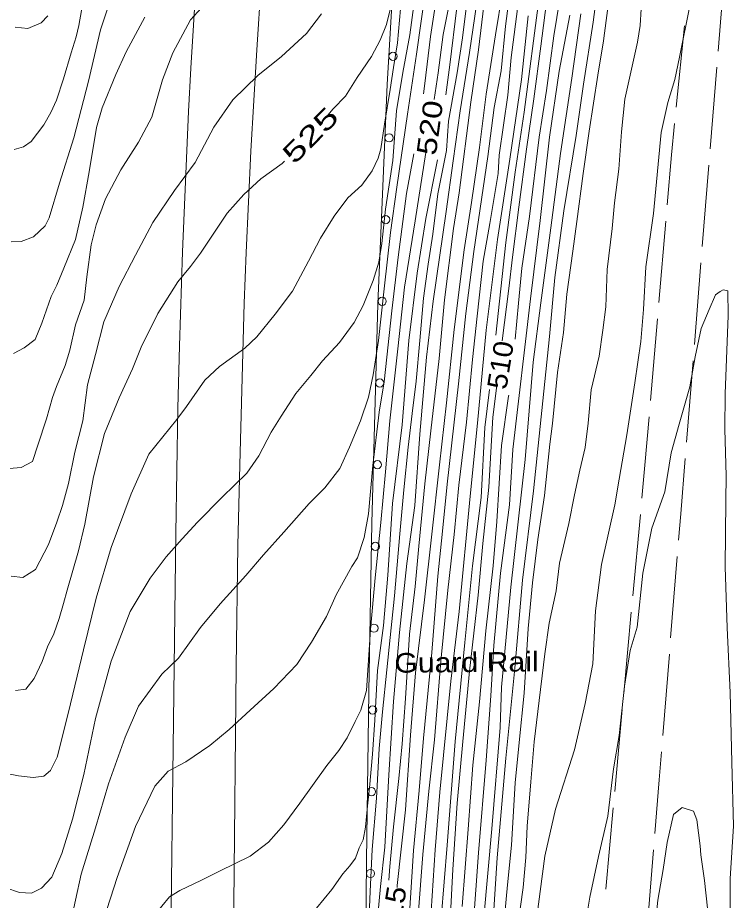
# Model space of a CAD drawing. Extents: x 2361284 to 2366480, y 6976556 to 6985346.
# Drawn here: x 2364474.8 to 2364649.8, y 6977901.2 to 6978117.1 of the extents above; entities that cross this region are included whole.
import ezdxf
from ezdxf.enums import TextEntityAlignment as Align

# ---------------------------------------------------------------- set-up
doc = ezdxf.new("R2010")
doc.units = 0
doc.header["$LTSCALE"] = 1.9
for name, color, linetype, lineweight in [('12', 7, 'Continuous', 13), ('13', 7, 'Continuous', 13), ('14', 7, 'Continuous', 13), ('15', 7, 'Continuous', 13), ('17', 7, 'Continuous', 13), ('3', 7, 'Continuous', 13)]:
    doc.layers.add(name, color=color, linetype=linetype, lineweight=lineweight)

msp = doc.modelspace()

# ---------------------------------------------------------------- linework, layer by layer
at = {"layer": '12'}
for points in [[(2364621.885, 6978348.401), (2364620.947, 6978343.972), (2364620.703, 6978340.249), (2364619.9, 6978334.251), (2364618.369, 6978326.967), (2364616.323, 6978316.016), (2364614.46, 6978306.888), (2364612.301, 6978296.178), (2364609.963, 6978283.414), (2364606.083, 6978263.436), (2364604.074, 6978251.655), (2364602.849, 6978245.935), (2364599.339, 6978231.181), (2364596.151, 6978216.22), (2364594.42, 6978204.792), (2364591.751, 6978188.826), (2364589.706, 6978174.645), (2364586.242, 6978158.112), (2364583.964, 6978146.359), (2364582.041, 6978128.87), (2364578.862, 6978113.008), (2364577.631, 6978103.637), (2364576.623, 6978097.097)], [(2364491.928, 6978127.634), (2364489.785, 6978115.222), (2364489.082, 6978112.395), (2364487.899, 6978108.493), (2364485.98, 6978102.136), (2364484.259, 6978096.969), (2364482.898, 6978093.925), (2364481.186, 6978090.879), (2364478.095, 6978086.819), (2364476.196, 6978085.511), (2364473.932, 6978084.9)], [(2364619.942, 6978125.801), (2364618.028, 6978111.411), (2364616.688, 6978103.049), (2364614.558, 6978089.347), (2364613.096, 6978079.032), (2364611.538, 6978067.287), (2364610.528, 6978059.967), (2364609.107, 6978049.483), (2364608.226, 6978040.074), (2364606.819, 6978030.351), (2364605.587, 6978017.848), (2364604.946, 6978012.762), (2364603.645, 6978000.258), (2364601.967, 6977989.483), (2364600.688, 6977978.859), (2364599.614, 6977967.748), (2364598.654, 6977951.908), (2364597.449, 6977939.815), (2364596.472, 6977929.997), (2364595.577, 6977914.736), (2364594.559, 6977905.057), (2364593.018, 6977888.411)], [(2364593.303, 6978123.417), (2364591.633, 6978112.89), (2364589.381, 6978098.389), (2364587.695, 6978085.361), (2364585.772, 6978071.872), (2364583.942, 6978060.304), (2364581.528, 6978040.861), (2364579.648, 6978022.921), (2364577.922, 6978007.724), (2364576.063, 6977990.796), (2364574.276, 6977974.698), (2364572.086, 6977956.866), (2364570.881, 6977941.603), (2364569.604, 6977923.391), (2364567.62, 6977904.831), (2364567.584, 6977904.391)], [(2364604.443, 6978123.493), (2364602.69, 6978110.115), (2364601.012, 6978097.289), (2364599.249, 6978084.981), (2364597.304, 6978070.772), (2364595.79, 6978058.507), (2364594.893, 6978050.907), (2364593.285, 6978038.062)], [(2364566.258, 6978120.71), (2364565.017, 6978115.407), (2364563.423, 6978111.572), (2364561.301, 6978107.651), (2364557.84, 6978102.469), (2364554.924, 6978097.911), (2364551.933, 6978094.822), (2364549.797, 6978092.291), (2364549.678, 6978092.15)], [(2364574.616, 6978084.107), (2364572.005, 6978067.391), (2364569.419, 6978051.215), (2364567.722, 6978036.129), (2364565.809, 6978018.54), (2364564.747, 6978006.068), (2364563.614, 6977993.668), (2364562.213, 6977980.113), (2364561.093, 6977967.472), (2364560.055, 6977952.571), (2364558.671, 6977947.718), (2364557.307, 6977944.955), (2364555.366, 6977941.005), (2364553.306, 6977937.847), (2364550.42, 6977934.199), (2364543.798, 6977924.986), (2364539.916, 6977919.728), (2364536.167, 6977915.482), (2364531.669, 6977912.019), (2364524.165, 6977908.328), (2364519.765, 6977906.126), (2364514.459, 6977903.606), (2364511.903, 6977902.121), (2364508.156, 6977897.525)], [(2364540.063, 6978082.008), (2364539.429, 6978081.472), (2364534.244, 6978077.694), (2364530.07, 6978073.863), (2364526.045, 6978069.264), (2364519.497, 6978059.492), (2364517.027, 6978056.268), (2364513.963, 6978052.479), (2364509.067, 6978044.732), (2364505.005, 6978036.483), (2364502.835, 6978031.212), (2364499.593, 6978024.14), (2364495.995, 6978015.406), (2364493.346, 6978004.77), (2364491.196, 6977993.2), (2364489.697, 6977986.705), (2364486.938, 6977977.107), (2364486, 6977973.798), (2364484.924, 6977970.198), (2364483.63, 6977966.425), (2364482.07, 6977963.24), (2364480.774, 6977959.618), (2364478.834, 6977955.489), (2364476.777, 6977952.89), (2364474.27, 6977952.586)], [(2364591.948, 6978027.188), (2364590.992, 6978019.41), (2364589.995, 6978002.288), (2364588.546, 6977988.485), (2364587.355, 6977975.872), (2364585.241, 6977957.301), (2364583.666, 6977940.094), (2364582.249, 6977924.981), (2364581.193, 6977908.79), (2364579.996, 6977885.357), (2364578.631, 6977869.093), (2364577.346, 6977850.6), (2364575.858, 6977835.685), (2364573.849, 6977817.745), (2364572.124, 6977801.377), (2364571.438, 6977790.471), (2364569.987, 6977771.666), (2364568.682, 6977752.172), (2364567.701, 6977738.552), (2364566.176, 6977720.196), (2364565.365, 6977707.559), (2364564.815, 6977695.932), (2364564.021, 6977687.984), (2364562.788, 6977675.692)]]:
    msp.add_lwpolyline(points, dxfattribs=at)
at = {"layer": '13'}
for points in [[(2364619.859, 6978348.042), (2364619.2, 6978344.755), (2364618.48, 6978340.538), (2364617.265, 6978332.626), (2364615.293, 6978324.427), (2364611.647, 6978306.121), (2364608.126, 6978289.347), (2364605.97, 6978278.476), (2364602.934, 6978263.216), (2364600.531, 6978250.922), (2364598.09, 6978237.329), (2364595.758, 6978227.075), (2364593.524, 6978213.764), (2364591.518, 6978201.734), (2364588.717, 6978189.288), (2364586.902, 6978179.169), (2364584.385, 6978166.204), (2364582.184, 6978153.793), (2364580.393, 6978144.375), (2364579.317, 6978137.724), (2364577.734, 6978125.319), (2364575.736, 6978112.489), (2364574.385, 6978101.026), (2364574.019, 6978098.513)], [(2364624.162, 6978347.743), (2364623.669, 6978343.858), (2364621.988, 6978333.4), (2364620.537, 6978326.117), (2364615.801, 6978304.67), (2364611.006, 6978279.944), (2364606.768, 6978257.632), (2364604.789, 6978242.793), (2364600.375, 6978223.169), (2364598.984, 6978214.896), (2364596.113, 6978198.127), (2364593.124, 6978180.178), (2364590.092, 6978166.639), (2364587.946, 6978154.688), (2364585.869, 6978143.697), (2364584.071, 6978131.96), (2364582.169, 6978119.581), (2364580.432, 6978105.614), (2364579.522, 6978098.215)], [(2364644.733, 6978341.348), (2364644.016, 6978337.9), (2364642.981, 6978333.16), (2364641.791, 6978326.819), (2364640.137, 6978317.852), (2364638.219, 6978308.124), (2364636.287, 6978298.996), (2364633.867, 6978290.511), (2364632.186, 6978281.165), (2364630.324, 6978271.857), (2364623.539, 6978240.751), (2364619.991, 6978222.655), (2364616.192, 6978202.538), (2364613.865, 6978190.646), (2364610.77, 6978176.446), (2364608.596, 6978161.044), (2364605.501, 6978142.674), (2364602.296, 6978122.113), (2364598.673, 6978094.026), (2364596.423, 6978079.324), (2364594.186, 6978062.142), (2364591.751, 6978039.488)], [(2364617.19, 6978129.115), (2364615.535, 6978115.997), (2364613.158, 6978100.885), (2364611.328, 6978088.306), (2364608.353, 6978069.847), (2364606.118, 6978053.575), (2364604.795, 6978039.152), (2364600.924, 6978001.382), (2364598.241, 6977979.536), (2364596.366, 6977958.037), (2364594.185, 6977936.025), (2364592.057, 6977911.643), (2364591.091, 6977896.423), (2364590.264, 6977885.635), (2364588.736, 6977867.489), (2364587.102, 6977845.753), (2364585.788, 6977816.719), (2364584.342, 6977795.314), (2364583.13, 6977777.671), (2364581.661, 6977752.366), (2364579.628, 6977729.445), (2364578.111, 6977713.35), (2364576.906, 6977695.007), (2364575.528, 6977675.813)], [(2364498.906, 6978125.62), (2364495.086, 6978114.132), (2364492.075, 6978101.574), (2364488.556, 6978087.759), (2364485.012, 6978076.656), (2364482.493, 6978068.14), (2364481.501, 6978066.211), (2364478.676, 6978063.544), (2364475.656, 6978062.365), (2364473.217, 6978062.272)], [(2364587.914, 6978126.426), (2364585.303, 6978108.55), (2364582.98, 6978094.287), (2364581.286, 6978082.09), (2364579.603, 6978069.724), (2364576.412, 6978047.772), (2364574.732, 6978034.076), (2364573.111, 6978015.269), (2364571.886, 6977997.816), (2364569.982, 6977983.597), (2364568.192, 6977966.709), (2364566.662, 6977949.844), (2364565.552, 6977931.953), (2364564.54, 6977914.261), (2364563.521, 6977904.642), (2364562.511, 6977894.091)], [(2364608.002, 6978125.747), (2364605.926, 6978112.696), (2364604.123, 6978099.269), (2364602.312, 6978087.87), (2364599.906, 6978068.467), (2364598.076, 6978055.879), (2364597.227, 6978047.28), (2364596.401, 6978038.512)], [(2364574.667, 6978125.01), (2364572.327, 6978108.176), (2364570.107, 6978093.504), (2364567.536, 6978075.69), (2364565.942, 6978064.543), (2364564.412, 6978050.777), (2364563.032, 6978038.135), (2364561.722, 6978029.731), (2364560.593, 6978024.26), (2364558.598, 6978018.532), (2364555.919, 6978012.066), (2364553.57, 6978006.822), (2364549.924, 6978002.157), (2364546.101, 6977998.261), (2364539.906, 6977991.243), (2364534.908, 6977985.764), (2364530.616, 6977980.703), (2364524.283, 6977973.752), (2364519.537, 6977967.927), (2364514.108, 6977960.435), (2364510.075, 6977956.526), (2364504.339, 6977948.712), (2364501.041, 6977941.129), (2364497.01, 6977929.711), (2364493.811, 6977918.989), (2364490.309, 6977907.646), (2364487.51, 6977894.878)], [(2364627.475, 6978123.442), (2364626.973, 6978115.226), (2364626.311, 6978111.14), (2364625.343, 6978106.711), (2364623.254, 6978097.191), (2364622.42, 6978089.182), (2364621.786, 6978080.095), (2364620.715, 6978071.835), (2364620.155, 6978065.529), (2364618.93, 6978055.527), (2364618.597, 6978046.373), (2364617.861, 6978040.656), (2364616.942, 6978034.287), (2364615.009, 6978026.117), (2364614.287, 6978017.901), (2364613.543, 6978012.014), (2364612.246, 6978006.43), (2364610.984, 6978000.428), (2364609.59, 6977993.425), (2364607.252, 6977983.692), (2364606.446, 6977976.964), (2364604.752, 6977969.017), (2364603.673, 6977961.527), (2364601.967, 6977947.41), (2364601.067, 6977940.03), (2364600.261, 6977930.203), (2364599.363, 6977919.403), (2364599.086, 6977911.71), (2364598.426, 6977904.404), (2364596.99, 6977894.499)], [(2364521.498, 6978121.554), (2364517.094, 6978116.571), (2364512.71, 6978108.529), (2364510.203, 6978101.926), (2364507.58, 6978092.75), (2364504.338, 6978086.659), (2364500.022, 6978079.897), (2364496.259, 6978072.801), (2364494.029, 6978066.44), (2364492.786, 6978061.518), (2364491.72, 6978053.747), (2364491.075, 6978048.001), (2364488.942, 6978041.96), (2364487.541, 6978035.787), (2364486.396, 6978032.016), (2364484.255, 6978026.884), (2364483.34, 6978024.225), (2364481.83, 6978019.032), (2364479.731, 6978012.571), (2364478.449, 6978008.589), (2364475.682, 6978007.062), (2364470.677, 6978006.664)], [(2364568.674, 6978122.133), (2364567.641, 6978110.952), (2364566.658, 6978104.953), (2364565.909, 6978099.516), (2364564.458, 6978091.081), (2364563.586, 6978085.052), (2364562.908, 6978082.715), (2364561.437, 6978079.671), (2364558.97, 6978076.169), (2364555.52, 6978073.005), (2364552.223, 6978068.583), (2364548.804, 6978063.15), (2364545.898, 6978057.523), (2364542.006, 6978050.214), (2364537.779, 6978044.565), (2364533.272, 6978039.062), (2364530.308, 6978036.313), (2364524.121, 6978031.764), (2364520.571, 6978028.489), (2364516.073, 6978021.976), (2364513.703, 6978018.825), (2364506.904, 6978010.33), (2364502.506, 6978000.616), (2364497.66, 6977987.551), (2364493.987, 6977975.164), (2364490.908, 6977962.494), (2364487.232, 6977947.249), (2364484.417, 6977936.232), (2364482.818, 6977932.976), (2364481.231, 6977931.601), (2364478.584, 6977931.266), (2364475.029, 6977931.652), (2364470.882, 6977932.513)], [(2364584.794, 6978122.116), (2364583.569, 6978112.153), (2364582.221, 6978103.641), (2364580.154, 6978091.76), (2364579.661, 6978084.625), (2364577.542, 6978074.014), (2364576.286, 6978064.192), (2364575.135, 6978056.841), (2364574.005, 6978048.509), (2364573.093, 6978038.16), (2364572.218, 6978028.17), (2364571.283, 6978020.292), (2364570.251, 6978012.042), (2364569.24, 6978001.621), (2364568.202, 6977990.862), (2364566.926, 6977975.738), (2364565.843, 6977965.538), (2364565.088, 6977957.589), (2364564.005, 6977947.319), (2364563.19, 6977938.36), (2364562.505, 6977926.244), (2364561.445, 6977913.672), (2364561.023, 6977903.368), (2364560.564, 6977893.793)], [(2364589.139, 6978122.818), (2364587.457, 6978109.26), (2364585.568, 6978096.471), (2364582.72, 6978074.273), (2364581.353, 6978065.53), (2364579.159, 6978048.108), (2364577.835, 6978033.725), (2364575.783, 6978016.025), (2364574.346, 6978003.1), (2364572.861, 6977987.846), (2364571.985, 6977978.016), (2364570.636, 6977966.313), (2364569.605, 6977950.612), (2364568.85, 6977939.533), (2364567.991, 6977931.036), (2364566.684, 6977919.192), (2364565.806, 6977909.504), (2364565.568, 6977906.132)], [(2364597.295, 6978121.155), (2364595.486, 6978107.396), (2364594.633, 6978098.169), (2364592.523, 6978083.467), (2364592.286, 6978078.965), (2364590.241, 6978066.805), (2364588.599, 6978057.529), (2364587.166, 6978044.114), (2364585.977, 6978033.493), (2364584.532, 6978018.198), (2364582.7, 6978002.799), (2364581.535, 6977990.678), (2364579.994, 6977977.092), (2364578.289, 6977959.745), (2364576.701, 6977940.518), (2364575.301, 6977927.905), (2364573.848, 6977912.47), (2364572.71, 6977897.529)], [(2364571.693, 6978120.172), (2364570.652, 6978112.93), (2364569, 6978103.685), (2364567.459, 6978094.309), (2364566.534, 6978082.16), (2364564.736, 6978070.242), (2364563.876, 6978061.874), (2364563.089, 6978057.346), (2364561.742, 6978052.813), (2364559.3, 6978046.729), (2364557.109, 6978042.568), (2364553.466, 6978037.694), (2364549.369, 6978033.194), (2364546.483, 6978029.586), (2364542.774, 6978025.16), (2364539.206, 6978019.667), (2364536.743, 6978015.744), (2364533.769, 6978009.905), (2364530.819, 6978005.696), (2364524.825, 6977999.829), (2364518.752, 6977993.742), (2364515.04, 6977989.676), (2364511.112, 6977985.218), (2364507.161, 6977980.06), (2364502.339, 6977971.904), (2364497.624, 6977959.748), (2364493.828, 6977945.681), (2364491.007, 6977932.014), (2364488.221, 6977921.057), (2364485.591, 6977912.681), (2364483.176, 6977906.918), (2364480.631, 6977904.244), (2364478.173, 6977903.001), (2364475.28, 6977903.153), (2364471.93, 6977904.301)], [(2364594.829, 6978120.682), (2364594.053, 6978115.033), (2364593.007, 6978104.104), (2364591.322, 6978095.176), (2364589.776, 6978083.161), (2364586.345, 6978059.937), (2364584.34, 6978044.717), (2364582.594, 6978027.539), (2364579.777, 6978003.051), (2364578.707, 6977991.522), (2364577.491, 6977980.548), (2364576.038, 6977961.874), (2364574.058, 6977940.903), (2364572.929, 6977928.093), (2364571.609, 6977913.388), (2364570.43, 6977895.386)], [(2364639.204, 6978120.424), (2364636.648, 6978107.418), (2364635.49, 6978101.977), (2364633.803, 6978096.36), (2364632.173, 6978089.004), (2364630.241, 6978069.175), (2364628.384, 6978056.177), (2364627.833, 6978045.731), (2364627.178, 6978037.894), (2364625.714, 6978027.759), (2364623.715, 6978015.071), (2364621.907, 6978004.262), (2364620.817, 6977997.991), (2364617.586, 6977983.38), (2364616.064, 6977972.015), (2364615.457, 6977959.068), (2364613.579, 6977949.37), (2364610.938, 6977938.035)], [(2364549.092, 6978118.076), (2364545.448, 6978113.231), (2364539.28, 6978107.572), (2364533.514, 6978102.988), (2364527.37, 6978097.009), (2364522.745, 6978090.324), (2364518.235, 6978081.711), (2364513.121, 6978074.813), (2364507.804, 6978067.031), (2364503.6, 6978059.02), (2364499.573, 6978051.321), (2364495.825, 6978042.696), (2364493.851, 6978034.707), (2364491.841, 6978027.336), (2364490.705, 6978018.526), (2364488.798, 6978010.818), (2364487.2, 6978003.211), (2364485.791, 6977997.837), (2364484.34, 6977993.753), (2364482.342, 6977988.275), (2364479.16, 6977982.144), (2364476.018, 6977980.204), (2364473.224, 6977980.527)], [(2364505.877, 6978117.225), (2364501.338, 6978108.731), (2364498.81, 6978103.238), (2364495.448, 6978095.025), (2364494.033, 6978090.281), (2364492.266, 6978079.374), (2364490.748, 6978070.799), (2364488.913, 6978062.881), (2364486.06, 6978055.824), (2364484.36, 6978051.656), (2364482.995, 6978048.934), (2364480.688, 6978042.372), (2364479.055, 6978038.416), (2364476.364, 6978036.34), (2364473.766, 6978034.996)], [(2364482.143, 6978117.589), (2364480.519, 6978115.864), (2364477.302, 6978114.473), (2364474.168, 6978114.793)], [(2364612.495, 6978118.068), (2364610.286, 6978102.288), (2364607.51, 6978083.85), (2364605.153, 6978065.696), (2364602.726, 6978047.402), (2364600.844, 6978032.874), (2364598.921, 6978009.074), (2364595.368, 6977977.828), (2364593.12, 6977953.386), (2364592.783, 6977943.532), (2364590.699, 6977918.76), (2364588.795, 6977897.071), (2364588.313, 6977888.896), (2364587.253, 6977875.116), (2364585.203, 6977849.945), (2364583.207, 6977821.075), (2364582.145, 6977805.583), (2364580.988, 6977785.281), (2364577.806, 6977748.609), (2364576.986, 6977738.051), (2364575.503, 6977710.025), (2364573.732, 6977694.317), (2364572.355, 6977675.023)], [(2364599.639, 6978117.586), (2364597.967, 6978101.961), (2364595.132, 6978082.512), (2364592.159, 6978062.823), (2364589.36, 6978040.655), (2364587.215, 6978017.944), (2364585.404, 6978000.115), (2364582.724, 6977971.858), (2364580.716, 6977954.828), (2364578.033, 6977927.721), (2364576.888, 6977913.569), (2364575.92, 6977898.6)], [(2364609.829, 6978117.683), (2364607.208, 6978103.999), (2364604.832, 6978087.864), (2364602.525, 6978067.511), (2364600.207, 6978048.349), (2364595.877, 6978011.526), (2364595.036, 6977997.946), (2364592.865, 6977981.255), (2364591.233, 6977963.588), (2364590.52, 6977951.271), (2364589.32, 6977935.489), (2364587.454, 6977912.849), (2364586.166, 6977894.776)], [(2364571.689, 6978083.799), (2364569.881, 6978074.081), (2364567.809, 6978058.501), (2364566.274, 6978045.376), (2364564.428, 6978028.016), (2364563.178, 6978020.635), (2364561.662, 6978007.599), (2364560.565, 6977995.728), (2364559.539, 6977989.969), (2364557.857, 6977985.012), (2364556.517, 6977982.879), (2364552.653, 6977975.952), (2364550.304, 6977970.64), (2364546.644, 6977964.335), (2364543.074, 6977958.94), (2364537.39, 6977953.036), (2364531.63, 6977947.761), (2364526.495, 6977943.012), (2364521.772, 6977939.136), (2364515.929, 6977935.111), (2364511.6, 6977932.84), (2364508.325, 6977929.189), (2364503.619, 6977919.292), (2364499.159, 6977906.79), (2364495.805, 6977896.497)], [(2364577.433, 6978082.354), (2364574.57, 6978067.966), (2364572.446, 6978054.615), (2364570.453, 6978038.135), (2364568.769, 6978017.518), (2364566.461, 6977998.324), (2364565.278, 6977980.732), (2364564.215, 6977968.412), (2364562.819, 6977957.468), (2364562.104, 6977945.311), (2364561.533, 6977936.995), (2364560.811, 6977928.768), (2364560.333, 6977924.383), (2364559.863, 6977919.087), (2364559.302, 6977916.052), (2364558.311, 6977914.092), (2364557.365, 6977911.583), (2364555.984, 6977909.691), (2364554.302, 6977907.755), (2364551.629, 6977903.869), (2364547.882, 6977899.303)], [(2364649.055, 6977891.084), (2364649.037, 6977906.575), (2364649.786, 6977919.382), (2364649.417, 6977935.01), (2364649.045, 6977952.087), (2364648.295, 6977967.841), (2364647.762, 6977982.837), (2364647.949, 6977998.949), (2364648.001, 6978005.04), (2364647.712, 6978016.489), (2364647.8, 6978025.119), (2364648.518, 6978044.268), (2364648.421, 6978050.327), (2364647.268, 6978050.556), (2364646.542, 6978050.169), (2364645.44, 6978049.319), (2364643.874, 6978045.754), (2364641.898, 6978041.105), (2364640.434, 6978034.17), (2364639.114, 6978026.846), (2364636.531, 6978017.702), (2364634.618, 6978010.694), (2364633.069, 6978001.138), (2364629.852, 6977992.238), (2364627.666, 6977981.246), (2364626.302, 6977968.012), (2364624.546, 6977962.355), (2364623.209, 6977953.612), (2364621.834, 6977941.517), (2364620.521, 6977933.365), (2364619.131, 6977921.792), (2364616.795, 6977911.928), (2364614.699, 6977902.019), (2364613.424, 6977894.175)], [(2364590.178, 6978026.151), (2364589.026, 6978016.871), (2364588.129, 6977999.72), (2364586.027, 6977983.03), (2364584.156, 6977964.292), (2364581.786, 6977940.076), (2364579.777, 6977914.726), (2364578.317, 6977896.822), (2364576.804, 6977877.147), (2364573.872, 6977846.877), (2364572.692, 6977832.145), (2364571.491, 6977816.403), (2364569.689, 6977797.695), (2364568.936, 6977786.486), (2364567.888, 6977769.357), (2364566.48, 6977753.431), (2364564.857, 6977737.795), (2364563.307, 6977718.919), (2364562.323, 6977705.68), (2364561.455, 6977694.88), (2364560.609, 6977688.192), (2364560.06, 6977680.747), (2364559.642, 6977669.952)], [(2364594.861, 6978024.746), (2364594.843, 6978024.565), (2364593.108, 6978012.509), (2364591.945, 6977993.877), (2364591.038, 6977983.047), (2364589.229, 6977967.119), (2364587.734, 6977949.754), (2364586.05, 6977934.318), (2364584.909, 6977918.605), (2364583.51, 6977899.732)], [(2364610.938, 6977938.035), (2364606.274, 6977923.51), (2364603.714, 6977912.004), (2364601.576, 6977895.973), (2364600.519, 6977883.022), (2364598.729, 6977867.204), (2364597.814, 6977846.695), (2364595.706, 6977827.573), (2364593.531, 6977812.342), (2364593.071, 6977805.997), (2364591.429, 6977788.381), (2364590.021, 6977769.187), (2364589.242, 6977749.098), (2364588.339, 6977728.388), (2364587.047, 6977707.385), (2364585.021, 6977679.774), (2364583.08, 6977651.424)], [(2364643.436, 6977899.342), (2364642.712, 6977906.055), (2364641.812, 6977912.346), (2364641.651, 6977914.574), (2364640.891, 6977920.899), (2364640.041, 6977923.081), (2364637.243, 6977923.954), (2364635.179, 6977922.264), (2364633.574, 6977915.398), (2364632.597, 6977908.739), (2364631.347, 6977901.277), (2364630.522, 6977893.338)]]:
    msp.add_lwpolyline(points, dxfattribs=at)
at = {"layer": '14'}
msp.add_lwpolyline([(2364559.651, 6978365.3), (2364554.209, 6978327.211), (2364551.638, 6978308.154), (2364549.289, 6978289.067), (2364548.227, 6978279.507), (2364544.496, 6978243.761), (2364542.71, 6978225.885), (2364540.173, 6978199.059), (2364537.849, 6978172.208), (2364536.783, 6978158.771), (2364534.355, 6978125.768), (2364533.251, 6978109.262), (2364531.793, 6978084.495), (2364530.636, 6978059.712), (2364530.193, 6978047.313), (2364529.09, 6978007.759), (2364528.667, 6977987.98), (2364528.22, 6977958.309), (2364527.073, 6977842.272), (2364525.399, 6977716.488), (2364524.189, 6977602.891), (2364523.198, 6977505.227)], dxfattribs=at)
at = {"layer": '15'}
for p, q in [((2364635.834, 6978095.219), (2364637.865, 6978115.12)), ((2364645.721, 6978104.965), (2364644.11, 6978085.028)), ((2364643.788, 6978081.044), (2364642.178, 6978061.108)), ((2364631.578, 6978047.407), (2364633.269, 6978067.334)), ((2364641.856, 6978057.125), (2364640.255, 6978037.189)), ((2364629.535, 6978023.495), (2364631.235, 6978043.423)), ((2364639.933, 6978033.206), (2364638.333, 6978013.269)), ((2364625.209, 6977975.682), (2364627.06, 6977995.6)), ((2364636.079, 6977985.366), (2364634.458, 6977965.43)), ((2364622.986, 6977951.78), (2364624.837, 6977971.698)), ((2364634.136, 6977961.446), (2364632.506, 6977941.509)), ((2364618.591, 6977903.976), (2364620.421, 6977923.894)), ((2364630.24, 6977913.606), (2364628.619, 6977893.67))]:
    msp.add_line(p, q, dxfattribs=at)
for points in [[(2364647.714, 6978128.875), (2364647.429, 6978126.182), (2364646.043, 6978108.947)], [(2364633.611, 6978071.317), (2364634.645, 6978083.528), (2364635.432, 6978091.235)], [(2364627.432, 6977999.584), (2364628.176, 6978007.632), (2364629.193, 6978019.513)], [(2364638.011, 6978009.286), (2364636.92, 6977995.744), (2364636.401, 6977989.35)], [(2364620.784, 6977927.878), (2364622.542, 6977947.015), (2364622.614, 6977947.796)], [(2364632.183, 6977937.527), (2364631.627, 6977930.721), (2364630.562, 6977917.589)]]:
    msp.add_lwpolyline(points, dxfattribs=at)
at = {"layer": '17'}
msp.add_lwpolyline([(2364590.057, 6978356.459), (2364586.891, 6978331.807), (2364583.865, 6978307.137), (2364577.584, 6978252.585), (2364571.934, 6978197.957), (2364567.955, 6978149.397), (2364565.166, 6978100.759), (2364562.876, 6978047.124), (2364561.356, 6977993.467), (2364560.629, 6977952.187), (2364560.081, 6977910.909), (2364559.592, 6977858.272), (2364559.102, 6977805.634), (2364558.589, 6977771.197), (2364558.218, 6977736.752), (2364558.363, 6977720.473), (2364558.648, 6977704.185), (2364558.831, 6977693.295), (2364559.024, 6977683.447)], dxfattribs=at)
for centre in [(2364566.564, 6978107.67), (2364565.611, 6978087.707), (2364564.759, 6978067.725), (2364563.907, 6978047.743), (2364563.331, 6978027.766), (2364562.763, 6978007.773), (2364562.258, 6977987.791), (2364561.907, 6977967.794), (2364561.575, 6977947.8), (2364561.308, 6977927.802), (2364561.053, 6977907.807)]:
    msp.add_circle(centre, 1, dxfattribs=at)
at = {"layer": '3'}
msp.add_lwpolyline([(2364507.227, 6977505.075), (2364509.14, 6977657.342), (2364511.607, 6977840.625), (2364513.428, 6977990.981), (2364513.969, 6978021.571), (2364514.356, 6978036.863), (2364515.09, 6978059.799), (2364516.547, 6978094.195), (2364517.101, 6978104.758), (2364518.417, 6978125.867), (2364519.944, 6978146.959), (2364523.335, 6978189.126), (2364526.262, 6978222.784), (2364528.365, 6978245.204), (2364532.805, 6978290.031), (2364533.891, 6978300.057), (2364536.417, 6978320.058), (2364539.283, 6978340.016), (2364545.392, 6978379.905)], dxfattribs=at)

# ---------------------------------------------------------------- texts
at = {"layer": '12'}
for s, height, rotation, width, p in [(' 525 ', 4.799, 45.259, 1.5, (2364548.064, 6978086.692)), (' 520 ', 4.8, 82.223, 1.25, (2364577.947, 6978089.87)), (' 510 ', 4.8, 80.824, 1.1, (2364595.208, 6978031.766)), (' 515 ', 4.8, 80.522, 1.15, (2364568.934, 6977898.157))]:
    msp.add_text(s, height=height, rotation=rotation, dxfattribs=dict(at, width=width)).set_placement(p, align=Align.CENTER)
at = {"layer": '17', "width": 1.15}
msp.add_text('Guard Rail', height=4.799, rotation=0.545, dxfattribs=at).set_placement((2364566.925, 6977956.897))

doc.saveas('drawing.dxf')
